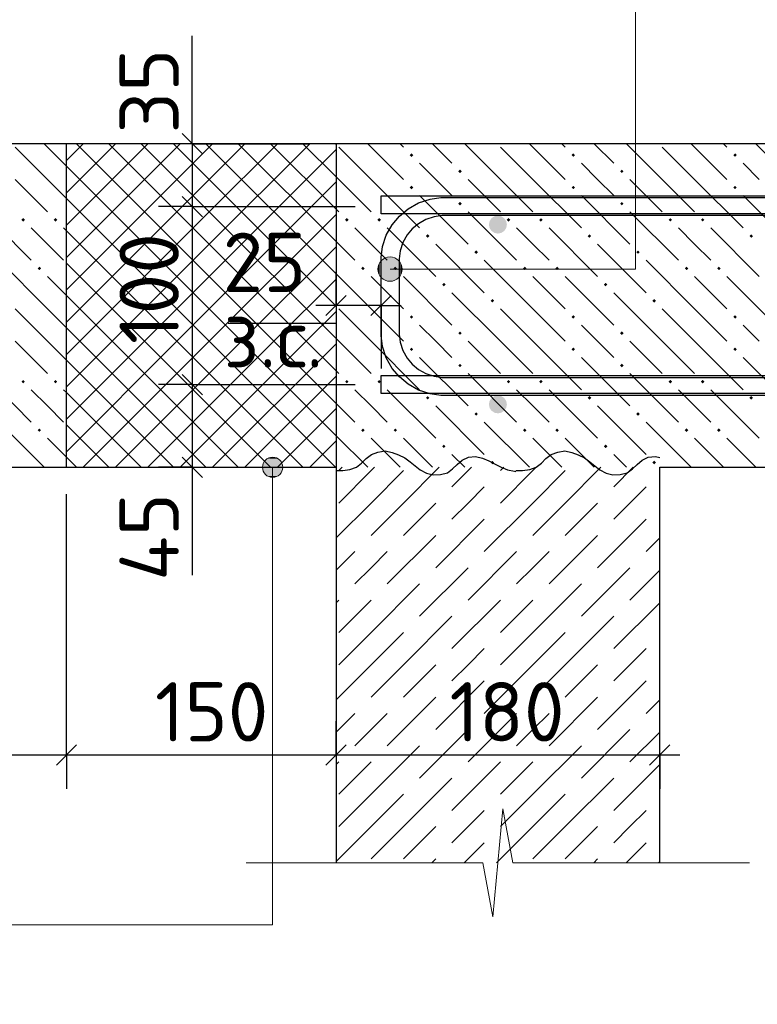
# Model space of a CAD drawing. Header units: millimetres. Extents: x 40580 to 1930067, y -240640 to 81020.
# Tile 607 of 656: x 1535893 to 1538629, y -232488 to -228837. Entities that reach past the tile are written whole.
import ezdxf

# ---------------------------------------------------------------- set-up
doc = ezdxf.new("R2010")
doc.units = ezdxf.units.MM
doc.linetypes.add('______2', pattern=[270, 200, -70])
for name, color, linetype, lineweight in [('Standard', 7, 'Continuous', 25), ('ЖБ Перекрытие верхний уровень', 7, 'Continuous', 35), ('Позиционная метка линия выноска', 7, 'Continuous', 13), ('Примечания', 7, 'Continuous', 13), ('Фоновоя арматура Х1', 52, 'Continuous', 25)]:
    doc.layers.add(name, color=color, linetype=linetype, lineweight=lineweight)
doc.layers.add('ЖБ Стена верхний уровень', color=7, linetype='______2', true_color=0x656565)
doc.layers.add('Размерная выноска', color=7, linetype='Continuous')
doc.layers.add('Стилевая поверхн.', color=7, linetype='Continuous')
doc.styles.add('GOST 2.304', font='isocpeur.ttf', dxfattribs={"width": 0.8})
doc.styles.add('ISOCPEUR', font='isocpeur.ttf')

msp = doc.modelspace()

# ---------------------------------------------------------------- hatches: boundary and pattern name
at = {"layer": 'ЖБ Перекрытие верхний уровень', "linetype": 'Continuous', "lineweight": -3, "transparency": 33554687}
for points in [[(1537339.7, -229338.8), (1537346.2, -229332.3), (1537352.7, -229338.8), (1537346.2, -229345.3)], [(1537939.7, -229338.8), (1537946.2, -229332.3), (1537952.7, -229338.8), (1537946.2, -229345.3)], [(1538539.7, -229338.8), (1538546.2, -229332.3), (1538552.7, -229338.8), (1538546.2, -229345.3)], [(1537519.7, -229398.8), (1537526.2, -229392.3), (1537532.7, -229398.8), (1537526.2, -229405.3)], [(1538119.7, -229398.8), (1538126.2, -229392.3), (1538132.7, -229398.8), (1538126.2, -229405.3)], [(1537339.7, -229458.8), (1537346.2, -229452.3), (1537352.7, -229458.8), (1537346.2, -229465.3)], [(1537939.7, -229458.8), (1537946.2, -229452.3), (1537952.7, -229458.8), (1537946.2, -229465.3)], [(1538539.7, -229458.8), (1538546.2, -229452.3), (1538552.7, -229458.8), (1538546.2, -229465.3)], [(1537519.7, -229518.8), (1537526.2, -229512.3), (1537532.7, -229518.8), (1537526.2, -229525.3)], [(1538119.7, -229518.8), (1538126.2, -229512.3), (1538132.7, -229518.8), (1538126.2, -229525.3)], [(1535899.7, -229578.8), (1535906.2, -229572.3), (1535912.7, -229578.8), (1535906.2, -229585.3)], [(1536019.7, -229578.8), (1536026.2, -229572.3), (1536032.7, -229578.8), (1536026.2, -229585.3)], [(1537099.7, -229578.8), (1537106.2, -229572.3), (1537112.7, -229578.8), (1537106.2, -229585.3)], [(1537219.7, -229578.8), (1537226.2, -229572.3), (1537232.7, -229578.8), (1537226.2, -229585.3)], [(1537699.7, -229578.8), (1537706.2, -229572.3), (1537712.7, -229578.8), (1537706.2, -229585.3)], [(1537819.7, -229578.8), (1537826.2, -229572.3), (1537832.7, -229578.8), (1537826.2, -229585.3)], [(1538299.7, -229578.8), (1538306.2, -229572.3), (1538312.7, -229578.8), (1538306.2, -229585.3)], [(1538419.7, -229578.8), (1538426.2, -229572.3), (1538432.7, -229578.8), (1538426.2, -229585.3)], [(1537399.7, -229638.8), (1537406.2, -229632.3), (1537412.7, -229638.8), (1537406.2, -229645.3)], [(1537999.7, -229638.8), (1538006.2, -229632.3), (1538012.7, -229638.8), (1538006.2, -229645.3)], [(1538599.7, -229638.8), (1538606.2, -229632.3), (1538612.7, -229638.8), (1538606.2, -229645.3)], [(1537579.7, -229698.8), (1537586.2, -229692.3), (1537592.7, -229698.8), (1537586.2, -229705.3)], [(1538179.7, -229698.8), (1538186.2, -229692.3), (1538192.7, -229698.8), (1538186.2, -229705.3)], [(1535959.7, -229758.8), (1535966.2, -229752.3), (1535972.7, -229758.8), (1535966.2, -229765.3)], [(1537159.7, -229758.8), (1537166.2, -229752.3), (1537172.7, -229758.8), (1537166.2, -229765.3)], [(1537279.7, -229758.8), (1537286.2, -229752.3), (1537292.7, -229758.8), (1537286.2, -229765.3)], [(1537759.7, -229758.8), (1537766.2, -229752.3), (1537772.7, -229758.8), (1537766.2, -229765.3)], [(1537879.7, -229758.8), (1537886.2, -229752.3), (1537892.7, -229758.8), (1537886.2, -229765.3)], [(1538359.7, -229758.8), (1538366.2, -229752.3), (1538372.7, -229758.8), (1538366.2, -229765.3)], [(1538479.7, -229758.8), (1538486.2, -229752.3), (1538492.7, -229758.8), (1538486.2, -229765.3)], [(1537459.7, -229818.8), (1537466.2, -229812.3), (1537472.7, -229818.8), (1537466.2, -229825.3)], [(1538059.7, -229818.8), (1538066.2, -229812.3), (1538072.7, -229818.8), (1538066.2, -229825.3)], [(1537639.7, -229878.8), (1537646.2, -229872.3), (1537652.7, -229878.8), (1537646.2, -229885.3)], [(1538239.7, -229878.8), (1538246.2, -229872.3), (1538252.7, -229878.8), (1538246.2, -229885.3)], [(1537339.7, -229938.8), (1537346.2, -229932.3), (1537352.7, -229938.8), (1537346.2, -229945.3)], [(1537939.7, -229938.8), (1537946.2, -229932.3), (1537952.7, -229938.8), (1537946.2, -229945.3)], [(1538539.7, -229938.8), (1538546.2, -229932.3), (1538552.7, -229938.8), (1538546.2, -229945.3)], [(1537519.7, -229998.8), (1537526.2, -229992.3), (1537532.7, -229998.8), (1537526.2, -230005.3)], [(1538119.7, -229998.8), (1538126.2, -229992.3), (1538132.7, -229998.8), (1538126.2, -230005.3)], [(1537339.7, -230058.8), (1537346.2, -230052.3), (1537352.7, -230058.8), (1537346.2, -230065.3)], [(1537939.7, -230058.8), (1537946.2, -230052.3), (1537952.7, -230058.8), (1537946.2, -230065.3)], [(1538539.7, -230058.8), (1538546.2, -230052.3), (1538552.7, -230058.8), (1538546.2, -230065.3)], [(1537519.7, -230118.8), (1537526.2, -230112.3), (1537532.7, -230118.8), (1537526.2, -230125.3)], [(1538119.7, -230118.8), (1538126.2, -230112.3), (1538132.7, -230118.8), (1538126.2, -230125.3)], [(1535899.7, -230178.8), (1535906.2, -230172.3), (1535912.7, -230178.8), (1535906.2, -230185.3)], [(1536019.7, -230178.8), (1536026.2, -230172.3), (1536032.7, -230178.8), (1536026.2, -230185.3)], [(1537099.7, -230178.8), (1537106.2, -230172.3), (1537112.7, -230178.8), (1537106.2, -230185.3)], [(1537219.7, -230178.8), (1537226.2, -230172.3), (1537232.7, -230178.8), (1537226.2, -230185.3)], [(1537699.7, -230178.8), (1537706.2, -230172.3), (1537712.7, -230178.8), (1537706.2, -230185.3)], [(1537819.7, -230178.8), (1537826.2, -230172.3), (1537832.7, -230178.8), (1537826.2, -230185.3)], [(1538299.7, -230178.8), (1538306.2, -230172.3), (1538312.7, -230178.8), (1538306.2, -230185.3)], [(1538419.7, -230178.8), (1538426.2, -230172.3), (1538432.7, -230178.8), (1538426.2, -230185.3)], [(1537399.7, -230238.8), (1537406.2, -230232.3), (1537412.7, -230238.8), (1537406.2, -230245.3)], [(1537999.7, -230238.8), (1538006.2, -230232.3), (1538012.7, -230238.8), (1538006.2, -230245.3)], [(1538599.7, -230238.8), (1538606.2, -230232.3), (1538612.7, -230238.8), (1538606.2, -230245.3)], [(1537579.7, -230298.8), (1537586.2, -230292.3), (1537592.7, -230298.8), (1537586.2, -230305.3)], [(1538179.7, -230298.8), (1538186.2, -230292.3), (1538192.7, -230298.8), (1538186.2, -230305.3)], [(1535959.7, -230358.8), (1535966.2, -230352.3), (1535972.7, -230358.8), (1535966.2, -230365.3)], [(1537159.7, -230358.8), (1537166.2, -230352.3), (1537172.7, -230358.8), (1537166.2, -230365.3)], [(1537279.7, -230358.8), (1537286.2, -230352.3), (1537292.7, -230358.8), (1537286.2, -230365.3)], [(1537759.7, -230358.8), (1537766.2, -230352.3), (1537772.7, -230358.8), (1537766.2, -230365.3)], [(1537879.7, -230358.8), (1537886.2, -230352.3), (1537892.7, -230358.8), (1537886.2, -230365.3)], [(1538359.7, -230358.8), (1538366.2, -230352.3), (1538372.7, -230358.8), (1538366.2, -230365.3)], [(1538479.7, -230358.8), (1538486.2, -230352.3), (1538492.7, -230358.8), (1538486.2, -230365.3)], [(1537459.7, -230418.8), (1537466.2, -230412.3), (1537472.7, -230418.8), (1537466.2, -230425.3)], [(1538059.7, -230418.8), (1538066.2, -230412.3), (1538072.7, -230418.8), (1538066.2, -230425.3)], [(1537639.7, -230478.8), (1537646.2, -230472.3), (1537652.7, -230478.8), (1537646.2, -230485.3)], [(1538239.7, -230478.8), (1538246.2, -230472.3), (1538252.7, -230478.8), (1538246.2, -230485.3)]]:
    msp.add_hatch(color=7, dxfattribs=at).paths.add_polyline_path(points, flags=16)
at = {"layer": 'Позиционная метка линия выноска', "linetype": 'Continuous', "lineweight": 13, "transparency": 33554687}
for points in [[(1537244.1, -229800.2), (1537244.1, -229722.8), (1537227.9, -229739)], [(1537266.6, -229806.5), (1537266.6, -229716.5), (1537244.1, -229722.8)], [(1537266.6, -229806.5), (1537244.1, -229722.8), (1537244.1, -229800.2)], [(1537289.1, -229800.2), (1537289.1, -229722.8), (1537266.6, -229716.5)], [(1537289.1, -229800.2), (1537266.6, -229716.5), (1537266.6, -229806.5)], [(1537305.3, -229784), (1537305.3, -229739), (1537289.1, -229722.8)], [(1537305.3, -229784), (1537289.1, -229722.8), (1537289.1, -229800.2)], [(1537227.9, -229784), (1537227.9, -229739), (1537221.6, -229761.5)], [(1537244.1, -229800.2), (1537227.9, -229739), (1537227.9, -229784)], [(1537305.3, -229739), (1537305.3, -229784), (1537311.6, -229761.5)], [(1536793.8, -230496.4), (1536868.8, -230496.4), (1536863.5, -230477.7)], [(1536793.8, -230496.4), (1536863.5, -230477.7), (1536799, -230477.7)], [(1536799, -230477.7), (1536863.5, -230477.7), (1536850, -230464.2)], [(1536799, -230477.7), (1536850, -230464.2), (1536812.5, -230464.2)], [(1536812.5, -230464.2), (1536850, -230464.2), (1536831.3, -230458.9)], [(1536799, -230515.2), (1536868.8, -230496.4), (1536793.8, -230496.4)], [(1536799, -230515.2), (1536863.5, -230515.2), (1536868.8, -230496.4)], [(1536812.5, -230528.7), (1536863.5, -230515.2), (1536799, -230515.2)], [(1536812.5, -230528.7), (1536850, -230528.7), (1536863.5, -230515.2)], [(1536850, -230528.7), (1536812.5, -230528.7), (1536831.3, -230533.9)]]:
    msp.add_hatch(color=7, dxfattribs=at).paths.add_polyline_path(points)
at = {"layer": 'Фоновоя арматура Х1', "linetype": 'Continuous', "lineweight": -3, "transparency": 33554687}
for points in [[(1537700, -229596.4), (1537697.4, -229583.7), (1537690.2, -229572.8), (1537679.4, -229565.6), (1537666.7, -229563.1), (1537653.9, -229565.6), (1537643.1, -229572.8), (1537635.8, -229583.7), (1537633.3, -229596.4), (1537635.8, -229609.2), (1537643.1, -229620), (1537653.9, -229627.2), (1537666.7, -229629.7), (1537679.4, -229627.2), (1537690.2, -229620), (1537697.4, -229609.2)], [(1537700, -230263.1), (1537697.4, -230250.3), (1537690.2, -230239.5), (1537679.4, -230232.3), (1537666.7, -230229.7), (1537653.9, -230232.3), (1537643.1, -230239.5), (1537635.8, -230250.3), (1537633.3, -230263.1), (1537635.8, -230275.8), (1537643.1, -230286.6), (1537653.9, -230293.9), (1537666.7, -230296.4), (1537679.4, -230293.9), (1537690.2, -230286.6), (1537697.4, -230275.8)]]:
    msp.add_hatch(color=7, dxfattribs=at).paths.add_polyline_path(points)

# ---------------------------------------------------------------- linework, layer by layer
at = {"color": 38, "linetype": 'Continuous', "lineweight": 25, "true_color": 0x5f1e0f, "transparency": 33554687}
for points in [[(1540100, -230229.7), (1537455.6, -230229.7), (1537414.9, -230224.1), (1537372.6, -230210.1), (1537333.6, -230188.3), (1537301.6, -230161.5), (1537274.8, -230129.4), (1537252.9, -230090.4), (1537239, -230048.1), (1537233.3, -230007.4), (1537233.3, -229718.7), (1537239, -229678), (1537252.9, -229635.7), (1537274.8, -229596.7), (1537301.6, -229564.7), (1537333.6, -229537.8), (1537372.6, -229516), (1537414.9, -229502.1), (1537455.6, -229496.4), (1540100, -229496.4)], [(1540100, -229563.1), (1537460.2, -229563.1), (1537430.1, -229567.3), (1537399.6, -229577.3), (1537371.6, -229593), (1537348.9, -229612), (1537329.9, -229634.7), (1537314.2, -229662.7), (1537304.2, -229693.2), (1537300, -229723.3), (1537300, -230002.8), (1537304.2, -230032.9), (1537314.2, -230063.5), (1537329.9, -230091.4), (1537348.9, -230114.2), (1537371.6, -230133.2), (1537399.6, -230148.8), (1537430.1, -230158.9), (1537460.2, -230163.1), (1540100, -230163.1)]]:
    msp.add_lwpolyline(points, dxfattribs=at)
at = {"layer": 'Standard', "color": 7, "linetype": 'Continuous', "lineweight": -3, "transparency": 33554687}
for p, q in [((1536533.3, -229296.4), (1536533.3, -229221.4)), ((1536533.3, -229296.4), (1536533.3, -229529.7)), ((1536533.3, -229529.7), (1536533.3, -230189.7)), ((1537066.6, -229896.4), (1536991.6, -229896.4)), ((1537233.3, -229896.4), (1537066.6, -229896.4)), ((1537233.3, -229896.4), (1537308.3, -229896.4)), ((1536533.3, -230189.7), (1536533.3, -230496.4)), ((1536533.3, -230496.4), (1536533.3, -230571.4)), ((1534866.6, -231563.1), (1536066.6, -231563.1)), ((1536066.6, -231563.1), (1537066.6, -231563.1)), ((1537066.6, -231563.1), (1538266.6, -231563.1)), ((1538266.6, -231563.1), (1538341.7, -231563.1))]:
    msp.add_line(p, q, dxfattribs=at)
at = {"layer": 'Standard', "color": 7, "linetype": 'Continuous', "lineweight": 25, "transparency": 33554687}
for p, q in [((1536495.8, -229258.9), (1536570.8, -229333.9)), ((1536495.8, -229492.2), (1536570.8, -229567.2)), ((1537104.1, -229858.9), (1537029.1, -229933.9)), ((1537270.8, -229858.9), (1537195.8, -229933.9)), ((1536495.8, -230152.2), (1536570.8, -230227.2)), ((1536495.8, -230458.9), (1536570.8, -230533.9)), ((1536029.1, -231600.6), (1536104.2, -231525.6)), ((1537029.1, -231600.6), (1537104.2, -231525.6)), ((1538229.1, -231600.6), (1538304.2, -231525.6))]:
    msp.add_line(p, q, dxfattribs=at)
at = {"layer": 'Standard', "color": 251, "linetype": 'Continuous', "lineweight": -3, "true_color": 0x656565, "transparency": 33554687}
for p, q in [((1536533.3, -229296.4), (1536408.3, -229296.4)), ((1536533.3, -229296.4), (1536658.3, -229296.4)), ((1536533.3, -229296.4), (1536966.6, -229296.4)), ((1536533.3, -229529.7), (1536408.3, -229529.7)), ((1536533.3, -229529.7), (1536658.3, -229529.7)), ((1536533.3, -229529.7), (1537137.3, -229529.7)), ((1537066.6, -229896.4), (1537066.6, -229771.4)), ((1537233.3, -229896.4), (1537233.3, -229771.4)), ((1537066.6, -229896.4), (1537066.6, -230021.4)), ((1537066.6, -229896.4), (1537066.6, -230196.4)), ((1537233.3, -229896.4), (1537233.3, -230021.4)), ((1537233.3, -229896.4), (1537233.3, -230129.7)), ((1536533.3, -230189.7), (1536408.3, -230189.7)), ((1536533.3, -230189.7), (1536658.3, -230189.7)), ((1536533.3, -230189.7), (1537137.3, -230189.7)), ((1536533.3, -230496.4), (1536408.3, -230496.4)), ((1536533.3, -230496.4), (1536658.3, -230496.4)), ((1536533.3, -230496.4), (1536966.6, -230496.4)), ((1536066.6, -231563.1), (1536066.6, -231438.1)), ((1537066.6, -231563.1), (1537066.6, -231438.1)), ((1538266.6, -231563.1), (1538266.6, -231438.1)), ((1538266.6, -231563.1), (1538266.6, -231519.5)), ((1536066.6, -231563.1), (1536066.6, -231688.1)), ((1537066.6, -231563.1), (1537066.6, -231688.1)), ((1537066.6, -231563.1), (1537066.6, -231563.1)), ((1538266.6, -231563.1), (1538266.6, -231688.1))]:
    msp.add_line(p, q, dxfattribs=at)
msp.add_lwpolyline([(1536066.6, -231563.1), (1536066.6, -231546.1), (1536066.6, -231546.1), (1536066.6, -231546.1), (1536066.6, -231546.1), (1536066.6, -230596.4)], dxfattribs=at)
at = {"layer": 'ЖБ Перекрытие верхний уровень', "color": 7, "linetype": 'Continuous', "lineweight": 25, "transparency": 33554687}
for p, q in [((1536066.6, -229296.4), (1534866.6, -229296.4)), ((1536066.6, -230496.4), (1536066.6, -229296.4)), ((1537066.6, -229296.4), (1536066.6, -229296.4)), ((1537066.6, -229296.4), (1537066.6, -230496.4)), ((1541533.3, -229296.4), (1537066.6, -229296.4)), ((1534866.6, -230496.4), (1536066.6, -230496.4)), ((1536066.6, -230496.4), (1537066.6, -230496.4)), ((1538266.6, -230496.4), (1541533.3, -230496.4))]:
    msp.add_line(p, q, dxfattribs=at)
at = {"layer": 'ЖБ Перекрытие верхний уровень', "color": 9, "linetype": 'Continuous', "lineweight": -3, "true_color": 0xc7c7c7, "transparency": 33554687}
for p, q in [((1535876.2, -229308.8), (1535996.2, -229428.8)), ((1535996.2, -229308.8), (1535983.8, -229296.4)), ((1535996.2, -229308.8), (1536066.6, -229379.2)), ((1537076.2, -229308.8), (1537196.2, -229428.8)), ((1537196.2, -229308.8), (1537183.8, -229296.4)), ((1537196.2, -229308.8), (1537316.2, -229428.8)), ((1537303.8, -229296.4), (1537316.2, -229308.8)), ((1537423.8, -229296.4), (1537496.2, -229368.8)), ((1537676.2, -229428.8), (1537543.8, -229296.4)), ((1537676.2, -229308.8), (1537796.2, -229428.8)), ((1537796.2, -229308.8), (1537783.8, -229296.4)), ((1537796.2, -229308.8), (1537916.2, -229428.8)), ((1537903.8, -229296.4), (1537916.2, -229308.8)), ((1538023.8, -229296.4), (1538096.2, -229368.8)), ((1538276.2, -229428.8), (1538143.8, -229296.4)), ((1538276.2, -229308.8), (1538396.2, -229428.8)), ((1538396.2, -229308.8), (1538383.8, -229296.4)), ((1538396.2, -229308.8), (1538516.2, -229428.8)), ((1538503.8, -229296.4), (1538516.2, -229308.8)), ((1538623.8, -229296.4), (1538696.2, -229368.8)), ((1537436.2, -229428.8), (1537376.2, -229368.8)), ((1538036.2, -229428.8), (1537976.2, -229368.8)), ((1538636.2, -229428.8), (1538576.2, -229368.8)), ((1535876.2, -229428.8), (1535996.2, -229548.8)), ((1535996.2, -229428.8), (1536066.6, -229499.2)), ((1537076.2, -229428.8), (1537066.6, -229419.2)), ((1537076.2, -229428.8), (1537196.2, -229548.8)), ((1537196.2, -229428.8), (1537376.2, -229608.8)), ((1537496.2, -229488.8), (1537436.2, -229428.8)), ((1537556.2, -229428.8), (1537676.2, -229548.8)), ((1537676.2, -229428.8), (1537796.2, -229548.8)), ((1537796.2, -229428.8), (1537976.2, -229608.8)), ((1538096.2, -229488.8), (1538036.2, -229428.8)), ((1538156.2, -229428.8), (1538276.2, -229548.8)), ((1538276.2, -229428.8), (1538396.2, -229548.8)), ((1538396.2, -229428.8), (1538576.2, -229608.8)), ((1537376.2, -229488.8), (1537556.2, -229668.8)), ((1537976.2, -229488.8), (1538156.2, -229668.8)), ((1538576.2, -229488.8), (1538756.2, -229668.8)), ((1537066.6, -229539.2), (1537076.2, -229548.8)), ((1535756.2, -229548.8), (1535936.2, -229728.8)), ((1537556.2, -229548.8), (1537736.2, -229728.8)), ((1538156.2, -229548.8), (1538336.2, -229728.8)), ((1535996.2, -229668.8), (1535936.2, -229608.8)), ((1536056.2, -229608.8), (1536066.6, -229619.2)), ((1537196.2, -229668.8), (1537136.2, -229608.8)), ((1537256.2, -229608.8), (1537436.2, -229788.8)), ((1537796.2, -229668.8), (1537736.2, -229608.8)), ((1537856.2, -229608.8), (1538036.2, -229788.8)), ((1538396.2, -229668.8), (1538336.2, -229608.8)), ((1538456.2, -229608.8), (1538636.2, -229788.8)), ((1536056.2, -229728.8), (1535996.2, -229668.8)), ((1537066.6, -229659.2), (1537136.2, -229728.8)), ((1537256.2, -229728.8), (1537196.2, -229668.8)), ((1537436.2, -229668.8), (1537616.2, -229848.8)), ((1537856.2, -229728.8), (1537796.2, -229668.8)), ((1538036.2, -229668.8), (1538216.2, -229848.8)), ((1538456.2, -229728.8), (1538396.2, -229668.8)), ((1535996.2, -229908.8), (1535816.2, -229728.8)), ((1537796.2, -229908.8), (1537616.2, -229728.8)), ((1538396.2, -229908.8), (1538216.2, -229728.8)), ((1535996.2, -229788.8), (1536066.6, -229859.2)), ((1537196.2, -229908.8), (1537066.6, -229779.2)), ((1537196.2, -229788.8), (1537316.2, -229908.8)), ((1537316.2, -229788.8), (1537496.2, -229968.8)), ((1537796.2, -229788.8), (1537916.2, -229908.8)), ((1537916.2, -229788.8), (1538096.2, -229968.8)), ((1538396.2, -229788.8), (1538516.2, -229908.8)), ((1538516.2, -229788.8), (1538696.2, -229968.8)), ((1537676.2, -230028.8), (1537496.2, -229848.8)), ((1538276.2, -230028.8), (1538096.2, -229848.8)), ((1535876.2, -229908.8), (1535996.2, -230028.8)), ((1535996.2, -229908.8), (1536066.6, -229979.2)), ((1537076.2, -229908.8), (1537196.2, -230028.8)), ((1537196.2, -229908.8), (1537316.2, -230028.8)), ((1537676.2, -229908.8), (1537796.2, -230028.8)), ((1537796.2, -229908.8), (1537916.2, -230028.8)), ((1538276.2, -229908.8), (1538396.2, -230028.8)), ((1538396.2, -229908.8), (1538516.2, -230028.8)), ((1537436.2, -230028.8), (1537376.2, -229968.8)), ((1538036.2, -230028.8), (1537976.2, -229968.8)), ((1538636.2, -230028.8), (1538576.2, -229968.8)), ((1537076.2, -230028.8), (1537066.6, -230019.2)), ((1535876.2, -230028.8), (1535996.2, -230148.8)), ((1535996.2, -230028.8), (1536066.6, -230099.2)), ((1537076.2, -230028.8), (1537196.2, -230148.8)), ((1537196.2, -230028.8), (1537376.2, -230208.8)), ((1537496.2, -230088.8), (1537436.2, -230028.8)), ((1537556.2, -230028.8), (1537676.2, -230148.8)), ((1537676.2, -230028.8), (1537796.2, -230148.8)), ((1537796.2, -230028.8), (1537976.2, -230208.8)), ((1538096.2, -230088.8), (1538036.2, -230028.8)), ((1538156.2, -230028.8), (1538276.2, -230148.8)), ((1538276.2, -230028.8), (1538396.2, -230148.8)), ((1538396.2, -230028.8), (1538576.2, -230208.8)), ((1537376.2, -230088.8), (1537556.2, -230268.8)), ((1537976.2, -230088.8), (1538156.2, -230268.8)), ((1538576.2, -230088.8), (1538756.2, -230268.8)), ((1535756.2, -230148.8), (1535936.2, -230328.8)), ((1537066.6, -230139.2), (1537076.2, -230148.8)), ((1537556.2, -230148.8), (1537736.2, -230328.8)), ((1538156.2, -230148.8), (1538336.2, -230328.8)), ((1535996.2, -230268.8), (1535936.2, -230208.8)), ((1536056.2, -230208.8), (1536066.6, -230219.2)), ((1537196.2, -230268.8), (1537136.2, -230208.8)), ((1537256.2, -230208.8), (1537436.2, -230388.8)), ((1537796.2, -230268.8), (1537736.2, -230208.8)), ((1537856.2, -230208.8), (1538036.2, -230388.8)), ((1538396.2, -230268.8), (1538336.2, -230208.8)), ((1538456.2, -230208.8), (1538636.2, -230388.8)), ((1536056.2, -230328.8), (1535996.2, -230268.8)), ((1537066.6, -230259.2), (1537136.2, -230328.8)), ((1537256.2, -230328.8), (1537196.2, -230268.8)), ((1537436.2, -230268.8), (1537616.2, -230448.8)), ((1537856.2, -230328.8), (1537796.2, -230268.8)), ((1538036.2, -230268.8), (1538216.2, -230448.8)), ((1538456.2, -230328.8), (1538396.2, -230268.8)), ((1535983.8, -230496.4), (1535816.2, -230328.8)), ((1537783.8, -230496.4), (1537616.2, -230328.8)), ((1538383.8, -230496.4), (1538216.2, -230328.8)), ((1537183.8, -230496.4), (1537066.6, -230379.2)), ((1535996.2, -230388.8), (1536066.6, -230459.2)), ((1537196.2, -230388.8), (1537303.8, -230496.4)), ((1537316.2, -230388.8), (1537423.8, -230496.4)), ((1537796.2, -230388.8), (1537903.8, -230496.4)), ((1537916.2, -230388.8), (1538023.8, -230496.4)), ((1538396.2, -230388.8), (1538503.8, -230496.4)), ((1538516.2, -230388.8), (1538623.8, -230496.4)), ((1537543.8, -230496.4), (1537496.2, -230448.8)), ((1538143.8, -230496.4), (1538096.2, -230448.8))]:
    msp.add_line(p, q, dxfattribs=at)
at = {"layer": 'ЖБ Стена верхний уровень', "color": 7, "linetype": 'Continuous', "lineweight": -3, "transparency": 33554687}
for p, q in [((1537066.6, -230496.4), (1537066.6, -231963.1)), ((1538266.6, -231963.1), (1538266.6, -230496.4))]:
    msp.add_line(p, q, dxfattribs=at)
at = {"layer": 'ЖБ Стена верхний уровень', "color": 9, "linetype": 'Continuous', "lineweight": -3, "true_color": 0xc7c7c7, "transparency": 33554687}
for p, q in [((1537088.7, -230496.4), (1537076.2, -230508.8)), ((1537196.2, -230508.8), (1537076.2, -230628.8)), ((1537196.2, -230508.8), (1537208.7, -230496.4)), ((1537316.2, -230508.8), (1537196.2, -230628.8)), ((1537316.2, -230628.8), (1537448.7, -230496.4)), ((1537568.7, -230496.4), (1537496.2, -230568.8)), ((1537688.7, -230496.4), (1537676.2, -230508.8)), ((1537796.2, -230508.8), (1537676.2, -230628.8)), ((1537796.2, -230508.8), (1537808.7, -230496.4)), ((1537916.2, -230508.8), (1537796.2, -230628.8)), ((1537916.2, -230628.8), (1538048.7, -230496.4)), ((1538168.7, -230496.4), (1538096.2, -230568.8)), ((1537556.2, -230628.8), (1537616.2, -230568.8)), ((1538156.2, -230628.8), (1538216.2, -230568.8)), ((1537196.2, -230628.8), (1537066.6, -230758.4)), ((1537316.2, -230628.8), (1537196.2, -230748.8)), ((1537436.2, -230628.8), (1537316.2, -230748.8)), ((1537496.2, -230688.8), (1537556.2, -230628.8)), ((1537796.2, -230628.8), (1537616.2, -230808.8)), ((1537916.2, -230628.8), (1537796.2, -230748.8)), ((1538036.2, -230628.8), (1537916.2, -230748.8)), ((1538096.2, -230688.8), (1538156.2, -230628.8)), ((1537616.2, -230688.8), (1537436.2, -230868.8)), ((1538216.2, -230688.8), (1538036.2, -230868.8)), ((1537436.2, -230748.8), (1537256.2, -230928.8)), ((1538036.2, -230748.8), (1537856.2, -230928.8)), ((1538266.6, -230758.4), (1538216.2, -230808.8)), ((1537136.2, -230808.8), (1537066.6, -230878.4)), ((1537196.2, -230868.8), (1537256.2, -230808.8)), ((1537736.2, -230808.8), (1537556.2, -230988.8)), ((1537796.2, -230868.8), (1537856.2, -230808.8)), ((1537136.2, -230928.8), (1537196.2, -230868.8)), ((1537556.2, -230868.8), (1537376.2, -231048.8)), ((1537736.2, -230928.8), (1537796.2, -230868.8)), ((1538156.2, -230868.8), (1537976.2, -231048.8)), ((1538266.6, -230878.4), (1538156.2, -230988.8)), ((1537196.2, -231108.8), (1537376.2, -230928.8)), ((1537796.2, -231108.8), (1537976.2, -230928.8)), ((1537076.2, -230988.8), (1537066.6, -230998.4)), ((1537196.2, -230988.8), (1537076.2, -231108.8)), ((1537676.2, -230988.8), (1537496.2, -231168.8)), ((1537796.2, -230988.8), (1537676.2, -231108.8)), ((1538266.6, -230998.4), (1538096.2, -231168.8)), ((1537316.2, -231228.8), (1537496.2, -231048.8)), ((1537916.2, -231228.8), (1538096.2, -231048.8)), ((1537196.2, -231108.8), (1537076.2, -231228.8)), ((1537316.2, -231108.8), (1537196.2, -231228.8)), ((1537796.2, -231108.8), (1537676.2, -231228.8)), ((1537916.2, -231108.8), (1537796.2, -231228.8)), ((1537556.2, -231228.8), (1537616.2, -231168.8)), ((1538156.2, -231228.8), (1538216.2, -231168.8)), ((1537196.2, -231228.8), (1537066.6, -231358.4)), ((1537316.2, -231228.8), (1537196.2, -231348.8)), ((1537436.2, -231228.8), (1537316.2, -231348.8)), ((1537496.2, -231288.8), (1537556.2, -231228.8)), ((1537796.2, -231228.8), (1537616.2, -231408.8)), ((1537916.2, -231228.8), (1537796.2, -231348.8)), ((1538036.2, -231228.8), (1537916.2, -231348.8)), ((1538096.2, -231288.8), (1538156.2, -231228.8)), ((1537616.2, -231288.8), (1537436.2, -231468.8)), ((1538216.2, -231288.8), (1538036.2, -231468.8)), ((1537436.2, -231348.8), (1537256.2, -231528.8)), ((1538036.2, -231348.8), (1537856.2, -231528.8)), ((1538266.6, -231358.4), (1538216.2, -231408.8)), ((1537136.2, -231408.8), (1537066.6, -231478.4)), ((1537196.2, -231468.8), (1537256.2, -231408.8)), ((1537736.2, -231408.8), (1537556.2, -231588.8)), ((1537796.2, -231468.8), (1537856.2, -231408.8)), ((1537136.2, -231528.8), (1537196.2, -231468.8)), ((1537556.2, -231468.8), (1537376.2, -231648.8)), ((1537736.2, -231528.8), (1537796.2, -231468.8)), ((1538156.2, -231468.8), (1537976.2, -231648.8)), ((1538266.6, -231478.4), (1538156.2, -231588.8)), ((1537196.2, -231708.8), (1537376.2, -231528.8)), ((1537796.2, -231708.8), (1537976.2, -231528.8)), ((1537076.2, -231588.8), (1537066.6, -231598.4)), ((1537196.2, -231588.8), (1537076.2, -231708.8)), ((1537676.2, -231588.8), (1537496.2, -231768.8)), ((1537796.2, -231588.8), (1537676.2, -231708.8)), ((1538266.6, -231598.4), (1538096.2, -231768.8)), ((1537316.2, -231828.8), (1537496.2, -231648.8)), ((1537916.2, -231828.8), (1538096.2, -231648.8)), ((1537196.2, -231708.8), (1537076.2, -231828.8)), ((1537316.2, -231708.8), (1537196.2, -231828.8)), ((1537796.2, -231708.8), (1537676.2, -231828.8)), ((1537916.2, -231708.8), (1537796.2, -231828.8)), ((1537556.2, -231828.8), (1537616.2, -231768.8)), ((1538156.2, -231828.8), (1538216.2, -231768.8)), ((1537196.2, -231828.8), (1537066.6, -231958.4)), ((1537316.2, -231828.8), (1537196.2, -231948.8)), ((1537436.2, -231828.8), (1537316.2, -231948.8)), ((1537496.2, -231888.8), (1537556.2, -231828.8)), ((1537796.2, -231828.8), (1537662, -231963.1)), ((1537916.2, -231828.8), (1537796.2, -231948.8)), ((1538036.2, -231828.8), (1537916.2, -231948.8)), ((1538096.2, -231888.8), (1538156.2, -231828.8)), ((1537616.2, -231888.8), (1537542, -231963.1)), ((1538216.2, -231888.8), (1538142, -231963.1)), ((1537436.2, -231948.8), (1537422, -231963.1)), ((1538036.2, -231948.8), (1538022, -231963.1)), ((1538266.6, -231958.4), (1538262, -231963.1))]:
    msp.add_line(p, q, dxfattribs=at)
at = {"layer": 'Позиционная метка линия выноска', "color": 7, "linetype": 'Continuous', "lineweight": 13, "transparency": 33554687}
for p, q in [((1537266.6, -229716.5), (1537266.6, -229716.5)), ((1537221.6, -229761.5), (1537221.6, -229761.5)), ((1537311.6, -229761.5), (1537311.6, -229761.5)), ((1537266.6, -229806.5), (1537266.6, -229806.5)), ((1536831.3, -230458.9), (1536831.3, -230458.9)), ((1536793.8, -230496.4), (1536793.8, -230496.4)), ((1536868.8, -230496.4), (1536868.8, -230496.4)), ((1536831.3, -230533.9), (1536831.3, -230533.9))]:
    msp.add_line(p, q, dxfattribs=at)
for points in [[(1536243.3, -228446.4), (1538176.6, -228446.4), (1538176.6, -229761.5), (1537266.6, -229761.5)], [(1533000, -232193.1), (1536831.3, -232193.1), (1536831.3, -230496.4)]]:
    msp.add_lwpolyline(points, dxfattribs=at)
for centre, radius in [((1537266.6, -229761.5), 45), ((1536831.3, -230496.4), 37.5)]:
    msp.add_circle(centre, radius, dxfattribs=at)
at = {"layer": 'Примечания', "color": 7, "linetype": 'Continuous', "lineweight": 13, "transparency": 33554687}
for p, q in [((1537685.3, -231763.1), (1537648, -232163.1)), ((1537722.6, -231963.1), (1537685.3, -231763.1)), ((1536733.3, -231963.1), (1536733.3, -231963.1)), ((1537610.6, -231963.1), (1536733.3, -231963.1)), ((1537648, -232163.1), (1537610.6, -231963.1)), ((1538600, -231963.1), (1537722.6, -231963.1))]:
    msp.add_line(p, q, dxfattribs=at)
at = {"layer": 'Примечания', "color": 7, "linetype": 'Continuous', "lineweight": 25, "transparency": 33554687}
for points in [[(1537066.6, -230508.1), (1537091.3, -230508.4), (1537118, -230504.6), (1537142, -230495.8), (1537161.3, -230481.2), (1537178, -230463.9), (1537197.3, -230449.4), (1537222, -230440.6), (1537248, -230435.4), (1537274, -230441.2), (1537298, -230450.6), (1537321.3, -230461.4), (1537341.3, -230475.6), (1537360, -230491), (1537378.6, -230506.2), (1537401.3, -230518.2), (1537426.6, -230524.6), (1537453.3, -230523.6), (1537479.3, -230516.6), (1537498.6, -230502.3), (1537516, -230485.7), (1537534.7, -230470.5), (1537557.3, -230459.1), (1537584, -230456.6), (1537610, -230463), (1537633.3, -230473), (1537656, -230484.4), (1537679.3, -230495.4), (1537702, -230506.2), (1537728, -230511.3), (1537733.3, -230511.8)], [(1537733.3, -230508.1), (1537758, -230508.4), (1537784.6, -230504.6), (1537808.6, -230495.8), (1537828, -230481.2), (1537844.6, -230463.9), (1537864, -230449.4), (1537888.6, -230440.6), (1537914.6, -230435.4), (1537940.6, -230441.2), (1537964.6, -230450.6), (1537988, -230461.4), (1538008, -230475.6), (1538026.6, -230491), (1538045.3, -230506.2), (1538068, -230518.2), (1538093.3, -230524.6), (1538120, -230523.6), (1538146, -230516.6), (1538165.3, -230502.3), (1538182.6, -230485.7), (1538201.3, -230470.5), (1538224, -230459.1), (1538250.6, -230456.6), (1538266.6, -230460.5)]]:
    msp.add_lwpolyline(points, dxfattribs=at)
at = {"layer": 'Размерная выноска', "color": 7, "linetype": 'Continuous', "lineweight": -3, "transparency": 33554687}
for p, q in [((1536533.3, -229296.4), (1536533.3, -228896.4)), ((1537066.6, -229963.1), (1536666.6, -229963.1)), ((1536533.3, -230496.4), (1536533.3, -230896.4))]:
    msp.add_line(p, q, dxfattribs=at)
at = {"layer": 'Стилевая поверхн.', "color": 252, "linetype": 'Continuous', "lineweight": -3, "true_color": 0x8f8f8f, "transparency": 33554687}
for p, q in [((1536066.6, -229358.4), (1536128.7, -229296.4)), ((1536066.6, -229478.4), (1536248.7, -229296.4)), ((1536066.6, -229598.4), (1536368.7, -229296.4)), ((1536066.6, -229718.4), (1536488.7, -229296.4)), ((1536066.6, -229838.4), (1536596.2, -229308.8)), ((1536103.8, -229296.4), (1536596.2, -229788.8)), ((1536223.8, -229296.4), (1536596.2, -229668.8)), ((1536343.8, -229296.4), (1536596.2, -229548.8)), ((1536463.8, -229296.4), (1536596.2, -229428.8)), ((1536583.8, -229296.4), (1536596.2, -229308.8)), ((1536596.2, -229308.8), (1536608.7, -229296.4)), ((1536596.2, -229428.8), (1536728.7, -229296.4)), ((1536596.2, -229548.8), (1536848.7, -229296.4)), ((1536596.2, -229668.8), (1536968.7, -229296.4)), ((1536596.2, -229308.8), (1537066.6, -229779.2)), ((1536596.2, -229788.8), (1537066.6, -229318.4)), ((1536703.8, -229296.4), (1537066.6, -229659.2)), ((1536823.8, -229296.4), (1537066.6, -229539.2)), ((1536943.8, -229296.4), (1537066.6, -229419.2)), ((1537063.8, -229296.4), (1537066.6, -229299.2)), ((1536066.6, -229379.2), (1536596.2, -229908.8)), ((1536066.6, -229958.4), (1536596.2, -229428.8)), ((1536596.2, -229428.8), (1537066.6, -229899.2)), ((1536596.2, -229908.8), (1537066.6, -229438.4)), ((1536066.6, -229499.2), (1536596.2, -230028.8)), ((1536116.2, -230028.8), (1536596.2, -229548.8)), ((1536596.2, -229548.8), (1537066.6, -230019.2)), ((1536596.2, -230028.8), (1537066.6, -229558.4)), ((1536066.6, -229619.2), (1536476.2, -230028.8)), ((1536236.2, -230028.8), (1536596.2, -229668.8)), ((1536596.2, -229668.8), (1536956.2, -230028.8)), ((1536716.2, -230028.8), (1537066.6, -229678.4)), ((1536066.6, -229739.2), (1536356.2, -230028.8)), ((1536356.2, -230028.8), (1536596.2, -229788.8)), ((1536596.2, -229788.8), (1536836.2, -230028.8)), ((1536836.2, -230028.8), (1537066.6, -229798.4)), ((1536066.6, -229859.2), (1536236.2, -230028.8)), ((1536476.2, -230028.8), (1536596.2, -229908.8)), ((1536596.2, -229908.8), (1536716.2, -230028.8)), ((1536956.2, -230028.8), (1537066.6, -229918.4)), ((1536066.6, -229979.2), (1536116.2, -230028.8)), ((1536066.6, -230078.4), (1536116.2, -230028.8)), ((1536066.6, -230198.4), (1536236.2, -230028.8)), ((1536066.6, -230318.4), (1536356.2, -230028.8)), ((1536066.6, -230438.4), (1536476.2, -230028.8)), ((1536116.2, -230028.8), (1536583.8, -230496.4)), ((1536128.7, -230496.4), (1536596.2, -230028.8)), ((1536236.2, -230028.8), (1536596.2, -230388.8)), ((1536356.2, -230028.8), (1536596.2, -230268.8)), ((1536476.2, -230028.8), (1536596.2, -230148.8)), ((1536596.2, -230148.8), (1536716.2, -230028.8)), ((1536596.2, -230268.8), (1536836.2, -230028.8)), ((1536596.2, -230388.8), (1536956.2, -230028.8)), ((1536596.2, -230028.8), (1537063.8, -230496.4)), ((1536608.7, -230496.4), (1537066.6, -230038.4)), ((1536716.2, -230028.8), (1537066.6, -230379.2)), ((1536836.2, -230028.8), (1537066.6, -230259.2)), ((1536956.2, -230028.8), (1537066.6, -230139.2)), ((1536066.6, -230099.2), (1536463.8, -230496.4)), ((1536248.7, -230496.4), (1536596.2, -230148.8)), ((1536596.2, -230148.8), (1536943.8, -230496.4)), ((1536728.7, -230496.4), (1537066.6, -230158.4)), ((1536066.6, -230219.2), (1536343.8, -230496.4)), ((1536368.7, -230496.4), (1536596.2, -230268.8)), ((1536596.2, -230268.8), (1536823.8, -230496.4)), ((1536848.7, -230496.4), (1537066.6, -230278.4)), ((1536066.6, -230339.2), (1536223.8, -230496.4)), ((1536488.7, -230496.4), (1536596.2, -230388.8)), ((1536596.2, -230388.8), (1536703.8, -230496.4)), ((1536968.7, -230496.4), (1537066.6, -230398.4)), ((1536066.6, -230459.2), (1536103.8, -230496.4))]:
    msp.add_line(p, q, dxfattribs=at)
at = {"layer": 'Фоновоя арматура Х1', "color": 251, "linetype": 'Continuous', "lineweight": -3, "true_color": 0x656565, "transparency": 33554687}
for points in [[(1537233.3, -229489.7), (1541566.6, -229489.7), (1541566.6, -229556.4), (1537233.3, -229556.4), (1537233.3, -229489.7)], [(1537233.3, -229489.7), (1541566.6, -229489.7), (1541566.6, -229556.4), (1537233.3, -229556.4), (1537233.3, -229489.7)], [(1541566.6, -230223.1), (1537233.3, -230223.1), (1537233.3, -230156.4), (1541566.6, -230156.4), (1541566.6, -230223.1)], [(1541566.6, -230223.1), (1537233.3, -230223.1), (1537233.3, -230156.4), (1541566.6, -230156.4), (1541566.6, -230223.1)]]:
    msp.add_lwpolyline(points, dxfattribs=at)

# ---------------------------------------------------------------- texts
at = {"layer": 'Standard', "color": 7, "linetype": 'Continuous', "lineweight": 25, "transparency": 33554687, "char_height": 220, "attachment_point": 7, "rotation": 90, "style": 'ISOCPEUR'}
for s, insert, width in [('35', (1536483.3, -229258.9), 360.165), ('100', (1536483.3, -230039.6), 485.079), ('45', (1536483.3, -230917.4), 375.741)]:
    msp.add_mtext(s, dxfattribs=dict(at, insert=insert, width=width))
at = {"layer": 'Standard', "color": 7, "linetype": 'Continuous', "lineweight": 25, "transparency": 33554687, "char_height": 220, "attachment_point": 7, "style": 'ISOCPEUR'}
for s, insert, width in [('25', (1536645.7, -229846.4), 375.735), ('з.с.', (1536649.8, -230126.5), 446.06), ('150', (1536394.6, -231513), 469.509), ('180', (1537486.8, -231513), 485.079)]:
    msp.add_mtext(s, dxfattribs=dict(at, insert=insert, width=width))
at = {"layer": 'Примечания', "color": 7, "linetype": 'Continuous', "lineweight": 25, "transparency": 33554687, "insert": (1533000, -232504.7), "char_height": 250, "width": 2692.065, "attachment_point": 7, "style": 'GOST 2.304'}
msp.add_mtext('заполнить\\~ПСБ-С\\~35', dxfattribs=at)

doc.saveas('drawing.dxf')
